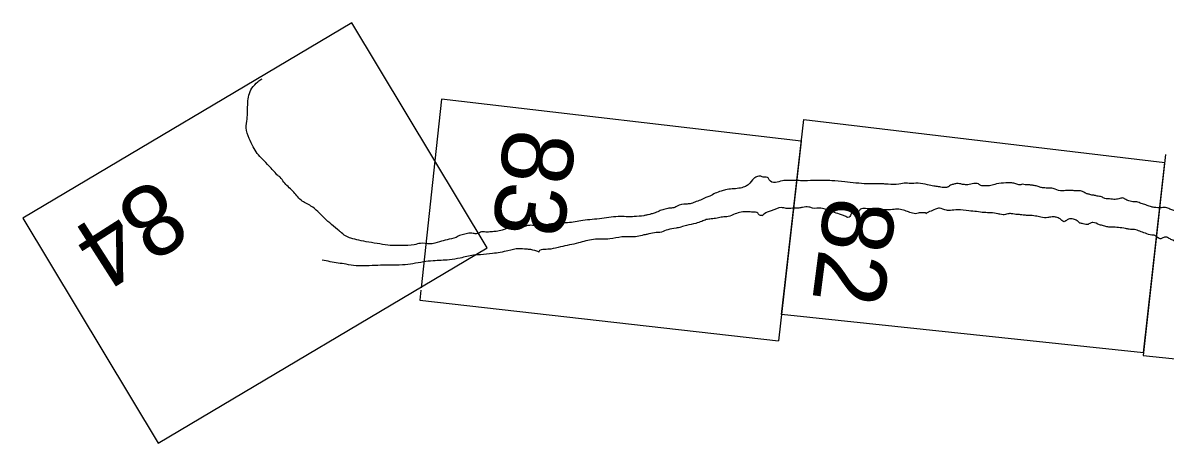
# Model space of a CAD drawing. Extents: x 3896831 to 3918110, y 171006 to 193349.
# Drawn here: x 3900706 to 3901646, y 181676 to 182022 of the extents above; entities that cross this region are included whole.
import ezdxf

# ---------------------------------------------------------------- set-up
doc = ezdxf.new("R2010")
doc.units = 0
doc.layers.add('V-ANNO-NPLT', color=7, linetype='Continuous')

msp = doc.modelspace()

# ---------------------------------------------------------------- linework, layer by layer
at = {"layer": 'V-ANNO-NPLT'}
for points in [[(3900976.25, 182022.48), (3900705.54, 181861.81), (3900816.91, 181676.48), (3901087.76, 181837.19)], [(3901087.76, 181837.19), (3900976.25, 182022.48)], [(3901346.24, 181924.94), (3901050.05, 181959.59), (3901044.57, 181908.94)], [(3901329.91, 181782.41), (3901348.29, 181942.83), (3901645.33, 181907.55)], [(3901346.24, 181924.94), (3901327.41, 181760.63)], [(3901646.07, 181914.12), (3901627.59, 181748.52), (3901924.74, 181717.81)], [(3901044.57, 181908.94), (3901033.27, 181804.44)], [(3901627.84, 181750.74), (3901645.33, 181907.55)], [(3901033.05, 181802.37), (3901032.15, 181794.09), (3901327.41, 181760.63)], [(3901627.84, 181750.74), (3901329.91, 181782.41)]]:
    msp.add_lwpolyline(points, dxfattribs=at)
for points in [[(3900914.69, 181897.33), (3900908.31, 181904.57), (3900902.9, 181910.13), (3900898.37, 181914.98), (3900895.09, 181920.28), (3900891.78, 181927.35), (3900889.44, 181935.97), (3900890.13, 181943.29), (3900890.46, 181949.44), (3900890.66, 181956.87), (3900891.48, 181962.91), (3900894.11, 181968.66), (3900899.04, 181973.99), (3900902.39, 181976.35)], [(3900966.01, 181851.2), (3900953.63, 181861.86), (3900942.63, 181871.68), (3900934.56, 181876.49), (3900927.67, 181884), (3900920.29, 181891.46), (3900917.31, 181895.34), (3900914.69, 181897.33)], [(3901314.76, 181895.33), (3901312.15, 181896.31), (3901310.22, 181895.94), (3901307.5, 181894.58), (3901302.5, 181889.24), (3901299.45, 181887.49), (3901294.92, 181886.31), (3901289.25, 181885.73), (3901283.77, 181884.99), (3901280.3, 181883.92), (3901275.29, 181882.16), (3901270.86, 181879.91), (3901267.59, 181878.68), (3901263.32, 181876.63), (3901258.66, 181874.9), (3901254.68, 181873.6), (3901251.49, 181873.27), (3901243.96, 181871.61), (3901242.1, 181870.52), (3901238.4, 181869.97), (3901234.18, 181869.18), (3901230.2, 181867.87), (3901225.89, 181866.18), (3901222.77, 181865.14), (3901220.33, 181864.54), (3901217.53, 181863.89), (3901216.66, 181863.62)], [(3901409.17, 181889.94), (3901400.4, 181889.93), (3901391.19, 181890.6), (3901381.95, 181891.63), (3901371.29, 181892.51), (3901365, 181892.76), (3901356.22, 181892.76), (3901346.58, 181892.49), (3901342.25, 181892.76), (3901335.99, 181892.66), (3901330.64, 181892.47), (3901324.88, 181890.99), (3901319.82, 181893.16), (3901318.54, 181895.17), (3901316.18, 181895.47), (3901314.76, 181895.33)], [(3901467.12, 181887.49), (3901466.41, 181887.19), (3901463.22, 181886.87), (3901459.21, 181887.53), (3901455.4, 181888.04), (3901450.1, 181889.11), (3901442.43, 181890.47), (3901435.11, 181890.26), (3901432.4, 181890.52), (3901426.57, 181889.75), (3901417.63, 181889.55), (3901414.92, 181889.81), (3901411.49, 181890), (3901409.17, 181889.94)], [(3901477.49, 181889.85), (3901475.37, 181890.19), (3901472.5, 181889.82), (3901469.86, 181889.15), (3901468.13, 181888.27), (3901467.12, 181887.49)], [(3901526.9, 181889.13), (3901525.32, 181889.1), (3901521.99, 181890.19), (3901518.53, 181890.73), (3901514.59, 181890.69), (3901506.79, 181889.89), (3901502.1, 181888.51), (3901497.65, 181888.24), (3901494.03, 181888.59), (3901492.11, 181889.82), (3901486.92, 181889.83), (3901482.15, 181889.16), (3901478.89, 181889.54), (3901477.49, 181889.85)], [(3901540.29, 181888.12), (3901537.17, 181888.62), (3901534.22, 181889), (3901530.58, 181889.14), (3901528.3, 181889.55), (3901526.9, 181889.13)], [(3901578.89, 181883.09), (3901577.64, 181883.71), (3901575.99, 181884.07), (3901571.86, 181884.19), (3901567.89, 181884.5), (3901563.6, 181884.42), (3901559.5, 181884.18), (3901553.58, 181886.08), (3901548.7, 181886.48), (3901544.73, 181886.79), (3901541.98, 181887.4), (3901540.29, 181888.12)], [(3901586.97, 181880.61), (3901585.49, 181880.69), (3901583.68, 181881.15), (3901581.2, 181881.83), (3901580.33, 181882.2), (3901578.89, 181883.09)], [(3901653.81, 181867.67), (3901650.47, 181868.77), (3901647.1, 181870.21), (3901642.61, 181870.29), (3901636.67, 181870.58), (3901633.57, 181871.16), (3901629.84, 181872.57), (3901625.95, 181873.78), (3901622.42, 181875.03), (3901619, 181875.22), (3901616.8, 181875.71), (3901613.27, 181876.96), (3901611.35, 181878.2), (3901608.51, 181877.91), (3901604.65, 181877.15), (3901599.77, 181877.55), (3901596.16, 181877.9), (3901593.33, 181879.22), (3901589.68, 181879.92), (3901586.97, 181880.61)], [(3901314.11, 181863.75), (3901313.36, 181863.84), (3901311.91, 181864.05), (3901310.46, 181865.87), (3901306.26, 181866.7), (3901301.93, 181866.97), (3901296.77, 181866.62), (3901291.73, 181865.21), (3901286.04, 181863.02), (3901281.43, 181862.55), (3901276.86, 181861.72), (3901272.09, 181861.05), (3901268.04, 181860.46), (3901264.25, 181859), (3901259.39, 181857.43), (3901251.86, 181855.76), (3901247.17, 181854.39), (3901243.15, 181853.44), (3901236.29, 181852.2), (3901231.12, 181850.24), (3901225.45, 181849.66), (3901219.14, 181848.3), (3901216.5, 181847.85)], [(3901390.23, 181867.05), (3901387.18, 181865.3), (3901386.62, 181863.81), (3901385.51, 181862.44), (3901383.7, 181862.62), (3901380.87, 181863.94), (3901377.54, 181865.03), (3901372.16, 181866.81), (3901367.14, 181868.62), (3901362.34, 181869.93), (3901355.54, 181869.94), (3901352.39, 181870.88), (3901347.24, 181870.53), (3901344.24, 181870.04), (3901338.89, 181869.86), (3901333.89, 181869.7), (3901329.88, 181870.37), (3901321.55, 181867.72), (3901318.08, 181866.65), (3901314.09, 181863.74)], [(3901449.53, 181865.8), (3901447.28, 181866.08), (3901444.41, 181866.14), (3901440.19, 181865.35), (3901435.6, 181866.49), (3901431.51, 181867.87), (3901426.56, 181868.97), (3901421.21, 181868.78), (3901415.5, 181868.56), (3901411.53, 181868.87), (3901404.49, 181869.4), (3901399.1, 181869.57), (3901395.04, 181868.97), (3901393.1, 181866.98), (3901390.23, 181867.05)], [(3901508.28, 181865.15), (3901502.09, 181866.13), (3901496.7, 181866.29), (3901490.52, 181867.09), (3901484.19, 181867.7), (3901474.79, 181868.53), (3901468.92, 181868.11), (3901465.7, 181868.14), (3901459.96, 181869.88), (3901456.65, 181869), (3901451.84, 181867.08), (3901450.81, 181866.61), (3901448.79, 181865.33)], [(3901555.57, 181862.6), (3901551.7, 181862.61), (3901549.06, 181862.16), (3901543.48, 181862.48), (3901539.08, 181863.46), (3901533.3, 181863.95), (3901529.87, 181864.13), (3901525.71, 181864.6), (3901521.73, 181864.91), (3901519.18, 181865.37), (3901516.15, 181865.24), (3901512.29, 181864.48), (3901509.73, 181864.94), (3901508.28, 181865.15)], [(3901123.25, 181855.86), (3901120.18, 181855.41), (3901117.04, 181854.34), (3901114.34, 181853.81), (3901111.32, 181854), (3901108.53, 181854.47), (3901103.18, 181852.92), (3901100.04, 181851.85), (3901095.15, 181850.85), (3901091.19, 181850.44), (3901086.46, 181850.21), (3901082.94, 181850.35), (3901079.58, 181849.01), (3901076.07, 181849.15), (3901072.55, 181849.29), (3901068.15, 181848.34), (3901063.8, 181846.89), (3901062.08, 181845.73)], [(3901216.66, 181863.62), (3901208.67, 181862.99), (3901203.67, 181862.83), (3901197.37, 181863.08), (3901181.97, 181861.33), (3901166.38, 181859.74), (3901153.85, 181857.92), (3901144.56, 181857.68), (3901136.83, 181856.18), (3901129.78, 181855.1), (3901123.25, 181855.86)], [(3901639.28, 181845.74), (3901636.54, 181847.64), (3901634.73, 181847.81), (3901629.39, 181849.24), (3901624.91, 181850.93), (3901620.48, 181852.27), (3901616.15, 181852.54), (3901613.05, 181853.12), (3901607.23, 181853.96), (3901602, 181854.32), (3901598.57, 181854.5), (3901595.08, 181855.4), (3901591.58, 181856.3), (3901586.2, 181858.07), (3901583.6, 181857.27), (3901582.41, 181856.61), (3901578.25, 181857.08), (3901575.5, 181857.7), (3901573.15, 181859.6), (3901570.33, 181860.93), (3901566.04, 181860.85), (3901563.86, 181859.37), (3901562.67, 181858.71), (3901560.17, 181860.43), (3901558.45, 181861.5), (3901556.76, 181862.23), (3901555.46, 181862.63)], [(3901062.08, 181845.73), (3901054.7, 181843.85), (3901048.43, 181842.24), (3901040.56, 181840.47), (3901032.78, 181840.96), (3901027.74, 181839.8), (3901017.01, 181839.19), (3901007.99, 181839.23), (3900999.33, 181840.44), (3900990.32, 181841.93), (3900981.94, 181843.49), (3900975.48, 181845.25), (3900971.1, 181847.06), (3900966.88, 181850.49), (3900966.01, 181851.2)], [(3901216.55, 181847.85), (3901211.26, 181846.6), (3901198.58, 181846.19), (3901188.54, 181844.63), (3901175.15, 181844.16), (3901162.73, 181841.28), (3901148.03, 181837.98), (3901140.14, 181836.28), (3901134.99, 181835.93), (3901130.17, 181834), (3901130.06, 181833.62)], [(3901698.72, 181830), (3901694.54, 181830.65), (3901690.61, 181832.22), (3901686.33, 181833.75), (3901681.97, 181834.38), (3901677.33, 181834.26), (3901674.82, 181835.98), (3901669.12, 181837.36), (3901665.27, 181838.22), (3901660.48, 181839.52), (3901657.3, 181840.81), (3901652.01, 181843.49), (3901648.99, 181844.97), (3901646.36, 181846.14), (3901643.92, 181845.53), (3901641.67, 181844.76), (3901639.98, 181845.49), (3901639.28, 181845.74)], [(3901130.11, 181833.85), (3901123.71, 181835.77), (3901119.92, 181836.13), (3901113.88, 181836.51), (3901104.8, 181834.83), (3901092.04, 181832.53), (3901082.14, 181831.52), (3901076.42, 181831.18), (3901065.42, 181828.81), (3901056.56, 181827.4), (3901043.15, 181826.53), (3901035.23, 181825.72)], [(3901035.23, 181825.72), (3901017.99, 181823.21), (3901007, 181823.08), (3900988.31, 181822.42), (3900979.8, 181822.55), (3900971.67, 181823.72), (3900958.45, 181825.87), (3900951.81, 181827.19)]]:
    msp.add_spline(points, degree=3, dxfattribs=at)

# ---------------------------------------------------------------- texts
for s, rotation, p in [('83', 262.62399, (3901102.92, 181936.89)), ('84', 212.62399, (3900815.56, 181896.28)), ('82', 262.62399, (3901366.41, 181880.61))]:
    msp.add_text(s, height=58.5, rotation=rotation, dxfattribs=at).set_placement(p)

doc.saveas('drawing.dxf')
